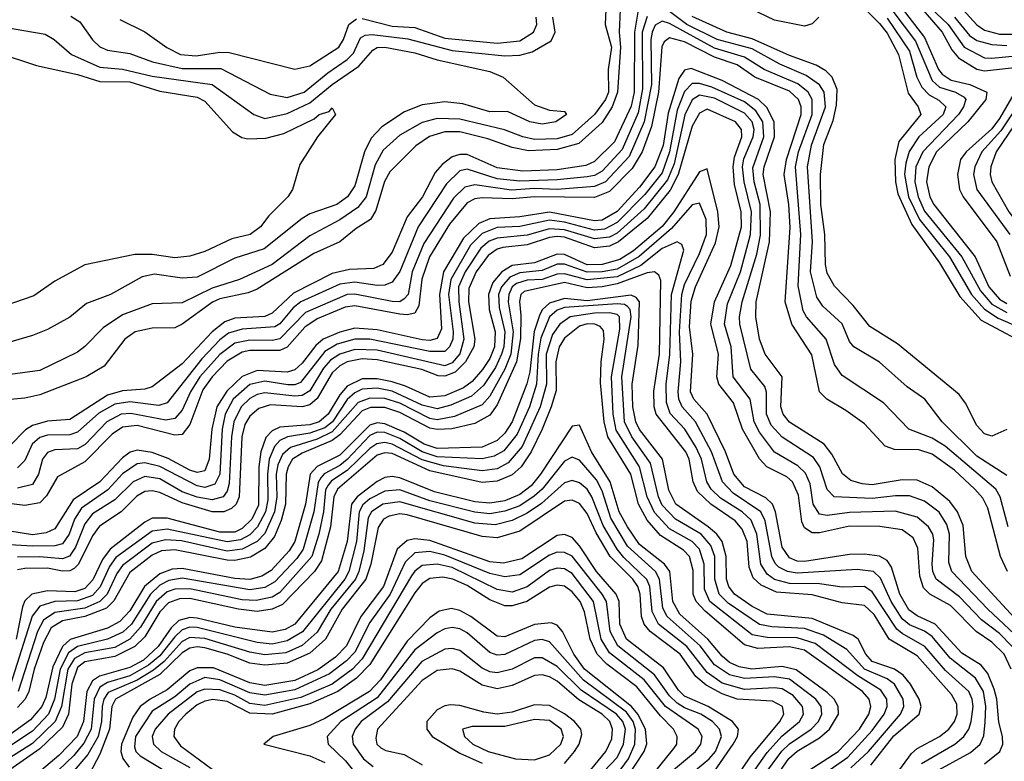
# Model space of a CAD drawing. Header units: inches. Extents: x 501365 to 657855, y 482276 to 547543.
# Tile 709 of 957: x 597236 to 599863, y 520744 to 522723. Entities that reach past the tile are written whole.
import ezdxf

# ---------------------------------------------------------------- set-up
doc = ezdxf.new("R2010")
doc.units = ezdxf.units.IN
doc.header["$MEASUREMENT"] = 0
doc.layers.add('A5592', color=7, linetype='Continuous')

msp = doc.modelspace()

# ---------------------------------------------------------------- linework, layer by layer
at = {"layer": 'A5592', "color": 5}
for points, elevation in [([(599594, 522810), (599697.1, 522690), (599722.9, 522642.9), (599741.1, 522621.1), (599790, 522590.6), (599810, 522586.1), (599890, 522595.5)], 2420), ([(599452.1, 522792.1), (599530, 522712.5), (599550, 522687.1), (599580.3, 522630), (599606.6, 522526.6), (599633.1, 522490), (599640.1, 522470), (599581.8, 522398.2), (599571.2, 522350), (599572.5, 522290), (599578.5, 522258.5), (599616.2, 522176.2), (599690, 522074.3), (599744.1, 521984.1), (599801.1, 521921.1), (599944.6, 521844.6)], 2320), ([(598799.5, 522750), (598798.2, 522710), (598814.9, 522650), (598806.1, 522590), (598806.7, 522530), (598799.2, 522510), (598770, 522470), (598710, 522416.2), (598670, 522405), (598610, 522403), (598578, 522410), (598529.3, 522429.3), (598410, 522457.7), (598350, 522459.7), (598310, 522449), (598250, 522414.9), (598205.6, 522374.4), (598184.3, 522335.7), (598160.8, 522250), (598138.6, 522221.4), (598090, 522188.7), (598010, 522146.1), (597910, 522069.5), (597822.5, 522030), (597750, 522006.1), (597670, 521967.7), (597590, 521964.3), (597510, 521935.2), (597459.2, 521900.8), (597410, 521850.4), (597390, 521836.1), (597290, 521787), (597150, 521768)], 2260), ([(598838.5, 522750), (598835.7, 522690), (598839, 522650), (598831.4, 522530), (598816.9, 522490), (598790, 522448.6), (598727.8, 522392.2), (598670, 522376.2), (598593.4, 522373.4), (598550, 522382.1), (598485, 522405), (598410, 522423.4), (598370, 522423.4), (598329, 522411), (598293.3, 522386.7), (598223.4, 522316.6), (598209, 522291), (598186.3, 522213.7), (598172.3, 522190), (598134.1, 522165.9), (598090.1, 522130), (598021.1, 522098.9), (597870, 522004.1), (597846, 521994), (597770, 521978.4), (597750.5, 521969.5), (597670, 521910.5), (597650, 521900.8), (597590, 521899.6), (597544.4, 521890), (597516.9, 521870), (597461.7, 521798.3), (597413.4, 521770), (597290, 521721.5), (597250, 521712.5), (597170, 521706.2)], 2280), ([(598890, 522770), (598875.9, 522690), (598875.4, 522530), (598867.4, 522492.6), (598823.2, 522396.8), (598770, 522344.2), (598746.4, 522333.6), (598670, 522321.9), (598578.8, 522318.8), (598510, 522327.7), (598430, 522363), (598410, 522363.5), (598390, 522357.1), (598363.1, 522336.9), (598344.8, 522315.2), (598310.9, 522250), (598270, 522197.3), (598230, 522102.2), (598204.5, 522070), (598180.9, 522059.1), (598116.2, 522056.2), (598070, 522045.2), (597966.5, 521993.5), (597910, 521940.1), (597890, 521931.1), (597810, 521926.8), (597783.1, 521916.9), (597749.7, 521890.3), (597670, 521805), (597590, 521743.5), (597570, 521737), (597510, 521732.5), (597470, 521721), (597370, 521656.3), (597310, 521651.3), (597270, 521639.7), (597251.6, 521628.4), (597210, 521585.9)], 2320), ([(599367.7, 522730), (599350, 522711.6), (599330, 522705.6), (599250, 522721.9), (599170, 522760.1)], 2280), ([(599590, 522752.7), (599650, 522675.6), (599686.9, 522590), (599697.2, 522577.2), (599721.5, 522561.5), (599770.5, 522550), (599816.3, 522530), (599813.7, 522510), (599765.9, 522450), (599682, 522370), (599661.4, 522330), (599655.5, 522290), (599664.1, 522250), (599674.6, 522230), (599785, 522090), (599821.6, 522010), (599850, 521977.2), (599870, 521965.4)], 2380), ([(599649.7, 522770), (599712.7, 522710), (599756.1, 522650), (599810, 522621.6), (599830, 522620), (599930.5, 522630.5)], 2440), ([(599752.1, 522750), (599789.3, 522709.3), (599810, 522695.3), (599850, 522684.4), (599890, 522684.2)], 2480), ([(598910, 522731.2), (598897, 522690), (598898.1, 522538.1), (598885.7, 522474.3), (598843.6, 522376.4), (598790, 522318.4), (598770, 522307.4), (598750, 522303.6), (598670, 522295.4), (598570, 522292.4), (598510, 522298.7), (598430, 522324.4), (598410, 522319.3), (598374.7, 522285.3), (598299, 522170), (598250, 522051.3), (598230, 522022.2), (598210, 522014.6), (598190, 522013.3), (598130, 522022.3), (598090, 522017.4), (597986.5, 521970), (597966.1, 521953.9), (597930, 521911.1), (597916.5, 521903.5), (597830, 521896.7), (597793.6, 521886.4), (597770, 521868.8), (597721.9, 521818.1), (597630, 521700.3), (597607, 521693), (597530, 521703.5), (597490, 521696.6), (597447.3, 521672.7), (597390, 521622.2), (597370, 521615.5), (597310, 521614.6), (597290, 521607.7), (597269.7, 521590.2), (597250, 521546.7), (597230, 521526.9)], 2340), ([(597372.4, 522732.4), (597397, 522717), (597430, 522669.6), (597450, 522650.1), (597470, 522641.3), (597530, 522632.4), (597590.7, 522610.7), (597670, 522593), (597772.8, 522592.8), (597904.2, 522524.1), (597950, 522515.4), (597994.8, 522530), (598058.5, 522581.5), (598110, 522616.4), (598126.7, 522633.3), (598145.6, 522674.4), (598157.9, 522682.1), (598176.2, 522683.7), (598271.6, 522671.6), (598390, 522640.6), (598530, 522626.2), (598570, 522628.4), (598603.1, 522636.9), (598653.8, 522666.2), (598665.1, 522690), (598658.4, 522730)], 2260), ([(597503.2, 522723.2), (597570, 522690.5), (597628.6, 522648.6), (597665.3, 522630), (597706.9, 522626.9), (597770, 522636), (597795.1, 522635.1), (597970, 522590.9), (598010, 522600.1), (598087.5, 522650), (598099.7, 522670), (598113.9, 522710), (598135.1, 522724.9)], 2280), ([(598150, 522726.4), (598230, 522706.1), (598290, 522701.9), (598370, 522673.5), (598510, 522660.2), (598570, 522666.5), (598606.7, 522690), (598615.7, 522710), (598614.1, 522730)], 2280), ([(599870, 521506.8), (599790, 521558), (599696.9, 521650), (599650.5, 521710.5), (599603.5, 521743.5), (599530, 521809.3), (599461.2, 521850), (599450, 521863.9), (599430, 521911.7), (599378.7, 521958.7), (599362.7, 521982.7), (599346.2, 522050), (599350.8, 522130), (599337.9, 522330), (599348.3, 522388.4), (599385.6, 522490), (599382.5, 522530), (599370, 522549.3), (599334.2, 522574.2), (599264.2, 522604.2), (599190, 522645.4), (599096.8, 522670), (599016.2, 522710), (598970, 522744.5)], 2340), ([(599870, 521629.7), (599830, 521611.3), (599810, 521618.2), (599790, 521639.8), (599759.8, 521699.8), (599742.5, 521722.5), (599578.1, 521858.1), (599503.8, 521903.8), (599459.9, 521959.9), (599410, 522011.6), (599390, 522046.3), (599385.6, 522070), (599384.2, 522150), (599373.7, 522230), (599372.9, 522310), (599381, 522390), (599406, 522454), (599414.9, 522494.9), (599416.7, 522536.7), (599403.8, 522570), (599386.6, 522586.6), (599361.4, 522601.4), (599290, 522627.4), (599190, 522672.3), (599122.9, 522690), (599030, 522731.3)], 2320), ([(599550, 522727), (599610, 522639.4), (599629.8, 522569.8), (599642.6, 522542.6), (599662, 522522), (599688.3, 522508.3), (599707.3, 522490), (599699.5, 522470), (599635.2, 522410), (599609.2, 522370.8), (599599.8, 522340.2), (599596.8, 522310), (599607.4, 522250), (599636.7, 522190), (599716.6, 522090), (599775.5, 521990), (599810.5, 521950.5), (599846.3, 521926.3), (599950, 521881.8)], 2340), ([(599565.5, 522745.5), (599626.1, 522666.1), (599670, 522560.3), (599690, 522543), (599732.9, 522530), (599755.8, 522515.8), (599760.2, 522510), (599753.6, 522490), (599740.3, 522470), (599645.9, 522370), (599627, 522330), (599624.2, 522290), (599632.7, 522250), (599650, 522212.4), (599749.7, 522090), (599799.5, 521999.5), (599830, 521964.1), (599870, 521941.7)], 2360), ([(599730.3, 522730), (599770, 522680.7), (599790, 522667.3), (599830, 522656.4), (599870, 522654)], 2460), ([(597190, 522704.3), (597303.9, 522683.9), (597328.1, 522670), (597374.7, 522630), (597450, 522596.1), (597510, 522591.3), (597590, 522572.4), (597749.9, 522549.9), (597860.4, 522470), (597890, 522459.2), (597950, 522472.5), (598010, 522501.2), (598070, 522550.2), (598140.9, 522599.1), (598178.4, 522641.6), (598190, 522648.5), (598210.2, 522649.8), (598290, 522634.9), (598350, 522615.5), (598490, 522584.7), (598526.4, 522570), (598610, 522495.9), (598650, 522481.1), (598690, 522478.4), (598694.9, 522470), (598666.7, 522450), (598630, 522444.3), (598597.2, 522450), (598537.6, 522477.6), (598490, 522477), (598418.6, 522498.6), (598370, 522504.2), (598310, 522496), (598263, 522477), (598202.6, 522437.4), (598173.6, 522406.4), (598155.7, 522370), (598130, 522279.8), (598111.1, 522250), (598082.1, 522230), (598010, 522204.6), (597990, 522192.8), (597888.1, 522111.9), (597810, 522086.3), (597710, 522036.2), (597670, 522033.1), (597595.7, 522044.3), (597563.1, 522036.9), (597478.6, 521990), (597414.1, 521965.9), (597370, 521928.7), (597310, 521896.4), (597270, 521879.9), (597130, 521839.7)], 2240), ([(599872.9, 521370), (599851.5, 521450), (599840.4, 521470), (599704.9, 521584.9), (599670, 521606), (599608, 521630), (599540.8, 521700.8), (599430, 521773.6), (599410, 521802.7), (599387.4, 521870), (599335, 521930), (599326.3, 521946.3), (599313.1, 522013.1), (599320.5, 522150), (599305.5, 522330), (599313.9, 522370), (599350.1, 522470), (599350.1, 522510), (599339.2, 522530), (599312, 522552), (599221.9, 522590), (599170, 522623.1), (599090, 522646.7), (598970, 522713), (598950, 522719), (598931.8, 522708.2), (598923.6, 522690), (598920.2, 522670), (598921.3, 522550), (598902.2, 522450), (598862.5, 522357.5), (598798.7, 522290), (598770, 522277.9), (598670, 522270.1), (598610, 522272.4), (598548.2, 522268.2), (598450, 522282.4), (598423.9, 522276.1), (598393.5, 522246.5), (598314.3, 522125.7), (598283, 522050), (598272.2, 521990), (598262.2, 521977.8), (598250, 521970.2), (598230, 521971), (598130, 521990.1), (598110, 521989.3), (597998.7, 521941.3), (597930, 521870.9), (597910, 521867), (597850, 521867.8), (597810, 521859.7), (597770, 521829.8), (597716.5, 521770), (597691.4, 521730), (597670, 521681), (597650, 521658.6), (597625.7, 521654.3), (597532.3, 521672.3), (597507.2, 521670), (597468.3, 521650), (597410.5, 521589.5), (597390, 521577.5), (597330, 521574.7), (597310, 521567.6), (597297.3, 521550), (597286.1, 521510), (597270, 521482.9), (597230, 521472.4)], 2360), ([(599871.8, 521250), (599852.8, 521290), (599819.3, 521419.3), (599805.7, 521445.7), (599784.6, 521470), (599730, 521520.5), (599670, 521563.4), (599634.7, 521574.7), (599570, 521576.2), (599544.8, 521584.8), (599490, 521644), (599440.4, 521680.4), (599389.3, 521710), (599370, 521730), (599349, 521829), (599296.2, 521910), (599278.1, 521970), (599292, 522168), (599288.3, 522230), (599275.8, 522310), (599282.1, 522350), (599321.1, 522470), (599321.3, 522490), (599313.7, 522510), (599290, 522532.3), (599197.1, 522570), (599150, 522602.2), (599090, 522623.3), (599010, 522663.5), (598970, 522674.2), (598955.8, 522664.2), (598949.6, 522650.4), (598940.1, 522530), (598921.7, 522438.3), (598897.2, 522370), (598870, 522326.1), (598810, 522264.6), (598770, 522248.4), (598610, 522250.2), (598550, 522244.6), (598470, 522247.5), (598450, 522244.7), (598430, 522234), (598382.4, 522177.6), (598329.6, 522090.4), (598309.2, 522030.8), (598301, 521959), (598290, 521939.5), (598270, 521935.1), (598250, 521937.2), (598130, 521959.7), (598104.4, 521955.6), (598030, 521925), (597997.2, 521902.8), (597950, 521848.8), (597930, 521840.2), (597850, 521840.2), (597830, 521836), (597790, 521812.1), (597749.9, 521770), (597725.1, 521734.9), (597690, 521642.5), (597670, 521616.4), (597650, 521614), (597550, 521639.6), (597510, 521635.2), (597482.9, 521617.2), (597410, 521543.3), (597336.9, 521503.1), (597308, 521452), (597290, 521433.2), (597250, 521426.5), (597170, 521436.5)], 2380), ([(597175.3, 522635.3), (597280.9, 522600.9), (597390, 522576.6), (597450, 522558.4), (597530, 522557.1), (597610, 522531.9), (597710, 522515.8), (597730, 522505.5), (597804.1, 522424.1), (597828.7, 522408.7), (597844.9, 522404.9), (597893.2, 522406.8), (597940.5, 522419.5), (598021.4, 522458.6), (598035.4, 522470), (598061.7, 522478.3), (598070, 522487.7), (598078.3, 522470), (598030.4, 522410), (597983.4, 522336.6), (597963.8, 522270), (597951.8, 522250), (597900.7, 522199.3), (597878.3, 522170), (597851, 522150), (597802.1, 522137.9), (597730, 522104.1), (597690, 522091.5), (597650, 522087.6), (597590, 522096.4), (597543.4, 522096.6), (597410, 522068.4), (597330, 522025), (597273.6, 521986.4), (597110, 521929.9)], 2220), ([(599930, 521082.8), (599776.7, 521250), (599760.5, 521290), (599753.5, 521373.5), (599738.3, 521410), (599717.5, 521437.5), (599670, 521476.3), (599630, 521493.9), (599590, 521494.6), (599510, 521481.9), (599483.9, 521483.9), (599453.1, 521493.1), (599431.2, 521511.2), (599403.2, 521563.2), (599382.3, 521590), (599290, 521649.1), (599272.8, 521670), (599266.8, 521690), (599269.9, 521770), (599224.6, 521830), (599210.2, 521870.2), (599199.7, 521930), (599201.2, 521970), (599236.2, 522130), (599238.8, 522210), (599219.8, 522310), (599222.7, 522330), (599250.1, 522410), (599248.7, 522450), (599229, 522489), (599207.4, 522510), (599110, 522560.5), (599027.7, 522592.3), (599010, 522588.1), (598994.2, 522565.8), (598966.4, 522473.6), (598952.6, 522387.4), (598931, 522330), (598890, 522275.7), (598830, 522211.3), (598790, 522187.7), (598770, 522186.4), (598650, 522209.2), (598570, 522197.3), (598490, 522191.9), (598460.8, 522179.2), (598420.1, 522139.9), (598366.8, 522050), (598356.5, 521990), (598361.8, 521898.2), (598350, 521872.4), (598330, 521866.4), (598310, 521868.2), (598190, 521895.5), (598130, 521899.6), (598090, 521888.8), (598046, 521870), (598026.2, 521853.8), (597990, 521806), (597970, 521788.2), (597950, 521782), (597870, 521786.8), (597830, 521771.2), (597788.4, 521731.6), (597762.4, 521690), (597748.4, 521630), (597741.6, 521550), (597730, 521519.4), (597710, 521514.9), (597690, 521521.2), (597632.1, 521552), (597590, 521568.3), (597550, 521573.9), (597531.2, 521568.8), (597510, 521554.1), (597450, 521489.4), (597378.7, 521441.2), (597330, 521363.8), (597306.4, 521353.6), (597270, 521348.1), (597210, 521358.3)], 2420), ([(600000, 522606.8), (599979.3, 522570), (599938.1, 522501.9), (599909.1, 522470), (599841.6, 522370), (599827, 522330), (599825.2, 522310), (599829.6, 522290), (599875.3, 522210), (599910, 522165.1), (599929.8, 522090), (599950, 522066.2), (599990, 522040.4), (600000, 522038.6)], 2460), ([(599913.7, 522570), (599850, 522459.1), (599830, 522431.8), (599761.2, 522370), (599746.2, 522350), (599737.7, 522310), (599743.4, 522270), (599752.9, 522250), (599842.9, 522130), (599878.9, 522038.9)], 2420), ([(599948.9, 522570), (599854, 522426), (599803, 522370), (599784.2, 522330), (599780.6, 522310), (599789.7, 522269.7), (599877.6, 522150)], 2440), ([(599904.4, 521070), (599819, 521150), (599722.7, 521250), (599714.7, 521274.7), (599717, 521350), (599710, 521375.9), (599689, 521409), (599650, 521438.4), (599610, 521452), (599572.5, 521452.5), (599510, 521444.9), (599409.4, 521449.4), (599390, 521468.8), (599370.6, 521530), (599354.2, 521554.3), (599270, 521608.6), (599241, 521641), (599228.6, 521670), (599228.6, 521728.6), (599224.3, 521744.3), (599186.6, 521790), (599157.1, 521910), (599156.2, 521930), (599163.2, 521970), (599202.8, 522097.2), (599212.1, 522147.9), (599211.5, 522230), (599195.7, 522290), (599192.4, 522327.6), (599221.7, 522410), (599218.9, 522450), (599200.1, 522480.1), (599170, 522503.4), (599082.5, 522542.5), (599050, 522552.9), (599030, 522552.8), (599010, 522531.1), (598990, 522481.1), (598970.1, 522369.9), (598950, 522314.3), (598903.8, 522256.2), (598830, 522181.6), (598796.2, 522163.8), (598770, 522161.7), (598690, 522182.7), (598650, 522187.6), (598570, 522171.3), (598510, 522168.3), (598470, 522152.7), (598438.6, 522121.4), (598386.1, 522030), (598380.4, 521990), (598392.7, 521890), (598391.4, 521870), (598382.9, 521850), (598370, 521837.2), (598330, 521837.2), (598170, 521870.7), (598130, 521870.4), (598083.2, 521856.8), (598050, 521837.3), (597985.6, 521754.4), (597970, 521748.4), (597951.1, 521748.9), (597890, 521758.6), (597850, 521749.2), (597805.6, 521710), (597784.6, 521670), (597776.2, 521630), (597769.7, 521510.3), (597756.7, 521483.3), (597730, 521474.9), (597710, 521478.8), (597610, 521531), (597570, 521540.6), (597550, 521538.1), (597510, 521510.8), (597471.7, 521468.3), (597400.9, 521419.1), (597382, 521390), (597368.1, 521350), (597350, 521324.5), (597330, 521319.2), (597270, 521317.6), (597210, 521321.7)], 2440), ([(599883.6, 521050), (599850, 521084.5), (599801.8, 521121.8), (599743.1, 521183.1), (599681.1, 521230), (599672.4, 521250), (599670.6, 521270), (599674.8, 521334.8), (599672.1, 521350), (599660.9, 521370), (599630, 521395.3), (599571.3, 521411.3), (599450, 521408), (599390, 521400.2), (599370, 521403.1), (599353.4, 521430), (599344.6, 521484.6), (599332.9, 521512.9), (599312.2, 521532.2), (599250, 521568.5), (599210, 521621.9), (599195.5, 521650), (599184.5, 521710), (599139.5, 521770), (599134, 521850), (599116.1, 521910), (599124.5, 521964.5), (599158.7, 522050), (599186, 522150), (599188.3, 522210), (599168.6, 522290), (599164.8, 522330), (599168.3, 522351.7), (599192.7, 522410), (599195.5, 522430), (599190.4, 522450), (599170, 522473.1), (599090, 522513.2), (599050, 522521.6), (599030, 522509.3), (599011, 522469), (598981.8, 522338.2), (598964.7, 522295.3), (598901.7, 522218.3), (598830, 522153.5), (598810, 522142.8), (598770, 522138.2), (598690, 522162.5), (598650, 522165.1), (598590, 522147.5), (598510, 522140.3), (598488.5, 522131.5), (598466.4, 522113.6), (598424.2, 522050), (598407.2, 522010), (598407.6, 521970), (598421.4, 521870), (598410, 521831.3), (598390, 521807.5), (598370, 521799.2), (598190, 521841.1), (598130, 521842.9), (598090, 521830.6), (598065.5, 521814.5), (598046.9, 521793.1), (598010, 521732.2), (597990, 521720), (597970, 521718), (597890, 521727.3), (597870, 521722.7), (597850, 521711.7), (597827.2, 521690), (597807.4, 521650), (597801.1, 521610), (597794.8, 521485.2), (597790, 521464.9), (597779, 521450), (597750, 521441.2), (597710, 521448.4), (597670, 521462.9), (597610, 521497.5), (597570, 521504.2), (597539.3, 521490), (597490, 521441.6), (597430, 521403.9), (597410, 521377.9), (597385.1, 521314.9), (597368.8, 521291.2), (597350, 521284.3), (597290, 521289.7), (597230, 521288.5)], 2460), ([(599880.9, 520990), (599862.3, 521030), (599830, 521062), (599787.6, 521090), (599719.7, 521159.7), (599664.4, 521190), (599647.1, 521207.1), (599637.5, 521237.5), (599632.6, 521312.6), (599619.9, 521339.9), (599590, 521361.2), (599530.9, 521370.9), (599450, 521371.5), (599370, 521353.8), (599350, 521354), (599330, 521366.5), (599322.7, 521382.7), (599313.7, 521453.7), (599297.9, 521490), (599282.7, 521502.7), (599229.8, 521529.8), (599210, 521551.1), (599164.3, 521630), (599140.8, 521700.8), (599101.4, 521750), (599095.6, 521770), (599100.6, 521830), (599079.7, 521910), (599089.8, 521970), (599133, 522067), (599161.4, 522170), (599161.3, 522210), (599142.9, 522282.9), (599139.7, 522330), (599143.5, 522356.5), (599162.3, 522410), (599162, 522430), (599145.7, 522450), (599070, 522484.1), (599050, 522473.2), (599030, 522438.7), (598993.2, 522310), (598971.8, 522268.2), (598910, 522192.3), (598833.5, 522130), (598810, 522119), (598770, 522114), (598690, 522142.3), (598670, 522144.6), (598650, 522142), (598590, 522121.7), (598525.1, 522114.9), (598509.8, 522110.2), (598486.2, 522093.8), (598453.6, 522050), (598434.7, 522005.3), (598433.7, 521970), (598450.2, 521870), (598447.5, 521850), (598425.9, 521810), (598397.5, 521782.5), (598370, 521771.4), (598352.2, 521772.2), (598309.1, 521789.1), (598190, 521814.8), (598150, 521818), (598110, 521809.7), (598090, 521799), (598070, 521780.6), (598030, 521711.9), (598010, 521694.8), (597990, 521690), (597904.9, 521695.1), (597874.5, 521685.5), (597850, 521665.3), (597836.9, 521643.1), (597828.6, 521610), (597821.7, 521450), (597813.9, 521430), (597801.5, 521418.5), (597780.7, 521410), (597750, 521410), (597670, 521433.5), (597610, 521461.1), (597590, 521466), (597570, 521463.7), (597548.3, 521451.7), (597506.5, 521410), (597448.9, 521371.1), (597430, 521345.9), (597393.2, 521270), (597381.3, 521258.7), (597370, 521252.1), (597350, 521251.2), (597310, 521258.9), (597250, 521258.5), (597230, 521254.9)], 2480), ([(599810, 520737), (599851.2, 520770), (599859.2, 520790), (599858.1, 520810), (599848.3, 520848.3), (599842.9, 520910), (599836.2, 520936.2), (599818.6, 520978.6), (599800.8, 521000.8), (599750, 521032.7), (599678.7, 521110), (599630, 521132.3), (599608.3, 521148.3), (599584.3, 521190), (599562.2, 521262.2), (599550, 521279.9), (599530, 521291.2), (599490, 521296.8), (599450, 521295.4), (599330, 521277.3), (599310, 521278.3), (599290, 521286.7), (599270, 521315.2), (599252.3, 521410), (599244.3, 521430), (599227, 521446.9), (599170, 521476.5), (599141.7, 521510), (599119.4, 521570), (599070.2, 521670), (599034.4, 521710), (599026.1, 521730), (599032.2, 521830), (599023, 521903), (599027.9, 521972.1), (599038.9, 522010), (599092.7, 522127.3), (599102.3, 522170), (599098.8, 522210), (599070, 522325), (599050, 522316.7), (598981.7, 522210), (598950, 522171.3), (598873.8, 522106.2), (598836.9, 522083.1), (598790.4, 522069.6), (598750, 522069.2), (598690, 522096.7), (598670, 522097.6), (598610, 522074.3), (598550, 522066.9), (598522.1, 522050), (598498.8, 522021.2), (598486.9, 521990), (598488.6, 521950), (598505, 521890), (598503.1, 521850), (598490, 521818.6), (598470.9, 521789.1), (598442.9, 521757.1), (598419.7, 521740.3), (598370, 521719.1), (598330, 521715.5), (598265.3, 521745.3), (598230, 521756.4), (598190, 521764.9), (598150, 521764.8), (598110, 521745.3), (598090, 521721.4), (598059.3, 521670), (598034.9, 521650), (598010, 521642.1), (597930, 521635.2), (597910, 521625.9), (597892.4, 521607.6), (597879.3, 521570), (597873.8, 521530), (597873, 521427), (597855.4, 521390), (597830, 521364.9), (597810, 521355.5), (597770, 521355.3), (597630, 521392.3), (597590, 521392.4), (597570, 521382.1), (597477.1, 521310), (597457.4, 521282.6), (597431.5, 521228.5), (597410, 521205.3), (597383.5, 521196.5), (597310, 521198.5), (597268.3, 521190), (597250, 521172), (597244, 521156), (597227.1, 521070)], 2520), ([(599668.3, 520710), (599773.1, 520766.9), (599798.7, 520790), (599808.4, 520811.6), (599811.8, 520848.2), (599813.7, 520890), (599807.2, 520930), (599786.1, 520966.1), (599718.9, 521018.9), (599670, 521076.7), (599650, 521091.2), (599610, 521108.1), (599590, 521124.3), (599561.5, 521170), (599532.5, 521232.5), (599513.7, 521250), (599470, 521255.8), (599310, 521246), (599284.3, 521250), (599261.8, 521261.8), (599251.5, 521271.5), (599242.9, 521290), (599225.2, 521385.2), (599213.4, 521410), (599139.6, 521459.6), (599111, 521490), (599081.6, 521570), (599039.5, 521650), (599003.9, 521690), (598995, 521710), (598992.6, 521730), (599000.2, 521810), (598996.7, 521890), (599002.3, 521990), (599010, 522016.5), (599050, 522099.3), (599068.5, 522150), (599067.9, 522190), (599050, 522233), (599030, 522229), (598974.7, 522165.3), (598889.2, 522090.8), (598830, 522057.5), (598790, 522049.7), (598750, 522048.9), (598690, 522070.2), (598670, 522070.9), (598630, 522053.9), (598570, 522047.6), (598543.9, 522036.1), (598521.4, 522010), (598513.9, 521990), (598514.9, 521954.9), (598530.6, 521890), (598527.8, 521850), (598521.8, 521830), (598505.2, 521794.8), (598473.1, 521746.9), (598441.8, 521718.2), (598386.1, 521693.9), (598350, 521684.5), (598310, 521694.1), (598230, 521731.8), (598190, 521739.5), (598150, 521736.9), (598130, 521727.4), (598110.2, 521709.8), (598070.7, 521650), (598050, 521633.9), (598010, 521619.2), (597950.4, 521609.6), (597930, 521599.7), (597915.8, 521584.2), (597902.1, 521550), (597897, 521510), (597898.3, 521441.7), (597891.9, 521410), (597870.4, 521369.6), (597850, 521348.4), (597824.8, 521335.2), (597790, 521329.5), (597630, 521363.5), (597590, 521358), (597492.7, 521287.3), (597476, 521264), (597450.8, 521209.2), (597430, 521186.5), (597390, 521171.7), (597329.8, 521170.2), (597290, 521157.6), (597269, 521131), (597211.3, 520948.7)], 2540), ([(599641.7, 520738.3), (599730.5, 520789.5), (599755.1, 520810), (599768.2, 520830), (599774.6, 520850), (599779.4, 520890), (599777.1, 520910), (599768.4, 520930), (599706, 520986), (599650.5, 521050.5), (599590, 521084.5), (599576.5, 521096.5), (599510, 521196.5), (599490, 521209.9), (599430, 521208.5), (599370, 521217.3), (599290, 521218.1), (599250, 521229.1), (599230, 521243.2), (599213.2, 521270), (599203, 521350), (599187.4, 521387.4), (599163.9, 521410), (599106.1, 521446.1), (599081.3, 521470), (599069.6, 521490), (599054.9, 521550), (599041.1, 521581.1), (599010.4, 521630.3), (598971.8, 521671.8), (598961.3, 521701.3), (598960.9, 521750), (598970.8, 521829.2), (598974.6, 521990), (599008.2, 522108.2), (599002.8, 522122.8), (598990, 522130.3), (598950, 522112.1), (598893.3, 522066.7), (598830, 522036.9), (598750, 522028.3), (598690, 522044.4), (598670, 522043.9), (598630, 522029.4), (598590, 522027.4), (598561.4, 522018.6), (598549.9, 522010), (598540.7, 521990), (598539.3, 521970), (598552.9, 521890), (598546.1, 521830), (598530, 521789.9), (598490, 521718.1), (598470, 521695.4), (598395.7, 521664.3), (598350, 521655.2), (598330, 521659), (598250, 521699.5), (598210, 521711.8), (598170, 521713.2), (598138.8, 521701.2), (598070, 521623.5), (598030, 521603.1), (597958.6, 521581.4), (597937.5, 521562.5), (597925.1, 521534.9), (597920.6, 521510), (597921.9, 521450), (597916.2, 521410), (597890, 521351.8), (597869.7, 521330.3), (597830, 521310), (597790, 521304.5), (597668.1, 521331.9), (597625.1, 521334.9), (597590, 521325.6), (597510, 521266.8), (597494.9, 521245.1), (597469.7, 521190.3), (597450, 521170), (597410, 521152.3), (597330, 521140.9), (597299.7, 521120.3), (597283.5, 521090), (597232.4, 520930)], 2560), ([(599550, 520675.8), (599615, 520765), (599630, 520777.8), (599689.8, 520810.2), (599714.7, 520830), (599730, 520850), (599737.1, 520870), (599736.5, 520896.5), (599722, 520922), (599630, 521025.3), (599556, 521070), (599515.5, 521135.5), (599490, 521159.5), (599430, 521166.7), (599350, 521187.7), (599255, 521195), (599214.2, 521214.2), (599193.1, 521233.1), (599182.1, 521262.1), (599176.7, 521330), (599163.7, 521363.7), (599145.2, 521385.2), (599079.7, 521430), (599044.1, 521464.1), (599032.4, 521490), (599021.8, 521550), (599012.9, 521570), (598934.2, 521670), (598928.9, 521690), (598928.1, 521731.9), (598942.6, 521830), (598946.7, 522026.7), (598941.5, 522041.5), (598930, 522050.2), (598910, 522047.3), (598830, 522017.8), (598790.1, 522010), (598750, 522007.4), (598690, 522021.4), (598582.4, 521997.6), (598572.8, 521990), (598569.2, 521970.8), (598573.3, 521933.3), (598572, 521872), (598561.6, 521810), (598510, 521695.1), (598490, 521667.8), (598450, 521644.9), (598388.7, 521631.3), (598350, 521629), (598330, 521633.1), (598250, 521674.3), (598210, 521688.3), (598171.7, 521688.2), (598150, 521679.5), (598090, 521615.1), (598070, 521600), (597990, 521566.5), (597964.3, 521550), (597952, 521530), (597946.7, 521510), (597945.1, 521430), (597933.6, 521386.4), (597916.1, 521343.9), (597890, 521312.1), (597851.8, 521288.2), (597810, 521280), (597790, 521280.5), (597650, 521308.6), (597614.8, 521305.2), (597590, 521294.1), (597530, 521247.6), (597487.5, 521172.5), (597467.4, 521152.6), (597410, 521130.2), (597350, 521119.1), (597320.2, 521099.8), (597299.4, 521060.6), (597274.9, 520990), (597260.5, 520930), (597250.5, 520910), (597230, 520887.7)], 2580), ([(599506.4, 520733.6), (599568.4, 520811.6), (599635.7, 520870), (599641.1, 520890), (599635.8, 520910), (599612.9, 520950), (599593.3, 520973.3), (599569.7, 520989.7), (599510, 521010.4), (599493.7, 521030), (599472.6, 521070), (599459.7, 521079.7), (599350, 521125), (599230, 521136.6), (599190, 521156.6), (599143.5, 521190), (599128.3, 521210), (599122, 521230), (599120.9, 521290), (599109.8, 521330), (599095.6, 521350), (599073.1, 521370), (598987, 521430), (598967.7, 521467.7), (598950.7, 521550), (598890, 521629.5), (598879.7, 521650), (598872.3, 521690), (598869.7, 521750), (598886, 521854), (598889.6, 521970), (598881.2, 521981.2), (598867.7, 521987.7), (598750, 521972.8), (598690, 521978.9), (598650, 521966.4), (598630.6, 521950), (598623.4, 521936.6), (598609.1, 521890.9), (598596.7, 521783.3), (598589, 521751), (598550, 521649.7), (598530, 521619.3), (598510, 521600.3), (598470, 521582.6), (598350, 521578.9), (598315.6, 521590), (598262.1, 521622.1), (598210, 521644.5), (598190, 521647.4), (598170, 521641.2), (598090, 521561.2), (598029.7, 521530.3), (598011.5, 521510), (597998.6, 521430), (597970.5, 521330), (597954.7, 521305.3), (597906.6, 521253.4), (597882.4, 521237.6), (597850, 521229.4), (597810, 521231.8), (597670, 521258.2), (597643.2, 521256.8), (597610, 521244.4), (597569.4, 521210.6), (597530, 521145.7), (597503.5, 521116.5), (597470, 521099.5), (597371.2, 521068.8), (597350, 521050), (597324.3, 520995.7), (597306.1, 520913.9), (597295.1, 520890), (597265.4, 520854.6), (597207.6, 520812.4)], 2620), ([(599453.8, 520726.2), (599500.7, 520770), (599586.3, 520870), (599595.1, 520890), (599593.5, 520910), (599569.7, 520950), (599550, 520963.7), (599490, 520990), (599442.6, 521042.6), (599380.8, 521080.8), (599330, 521098.5), (599243, 521103), (599210, 521108.9), (599125.8, 521165.9), (599102, 521190), (599090.7, 521230), (599090.6, 521290), (599079.8, 521319.8), (599053.9, 521350), (598985.5, 521390), (598950, 521427.5), (598940.2, 521450), (598919.1, 521539.1), (598869.3, 521610), (598849.4, 521649.4), (598842.9, 521770), (598867.6, 521930), (598864.5, 521950), (598858, 521958), (598850, 521963.3), (598830, 521964.6), (598690, 521954.9), (598670, 521947.5), (598650, 521929.9), (598626.5, 521873.5), (598618.9, 521830), (598614.8, 521750), (598595.9, 521690), (598563.1, 521616.9), (598527.3, 521572.7), (598502, 521558), (598470, 521550.6), (598350, 521556.3), (598310, 521569.6), (598250, 521605.6), (598210, 521621.2), (598190, 521622.5), (598170, 521612.9), (598110, 521549.2), (598090, 521532.9), (598048.8, 521511.1), (598039.4, 521500.6), (598032.1, 521487.9), (598020.8, 521410), (597992.4, 521310), (597975.1, 521284.9), (597917, 521223), (597890, 521207.9), (597850, 521201.2), (597670, 521232.6), (597633.8, 521226.2), (597610, 521213.7), (597585.4, 521190), (597534.4, 521110), (597511.1, 521088.9), (597470, 521070), (597390, 521050.2), (597366.4, 521033.6), (597343.9, 520990), (597329.4, 520910), (597312.7, 520870), (597270, 520824.1), (597210, 520783.9)], 2640), ([(599351.1, 520688.9), (599445.3, 520754.7), (599510, 520826.2), (599542.2, 520870), (599550.6, 520890), (599549.3, 520910), (599533.6, 520933.6), (599471.7, 520971.7), (599358.6, 521058.6), (599310, 521073.4), (599230, 521074.1), (599190, 521081.5), (599077.6, 521170), (599062.8, 521202.8), (599061.9, 521270), (599049.8, 521309.8), (599030, 521330.1), (598970, 521364.3), (598930, 521407.8), (598910.1, 521450), (598889.5, 521529.5), (598827.6, 521627.6), (598819.6, 521670), (598815.4, 521770), (598837.5, 521897.5), (598836.2, 521930), (598830, 521936.1), (598810, 521940.4), (598770, 521940), (598704.9, 521930), (598677, 521910), (598657.4, 521882.6), (598640.7, 521830), (598641.5, 521750), (598624.3, 521690), (598576.4, 521583.6), (598539.6, 521540.4), (598510, 521524.7), (598470, 521518.8), (598367.2, 521532.8), (598310, 521548.4), (598230, 521590.6), (598210, 521595), (598188.6, 521591.4), (598170, 521579), (598110, 521520.1), (598068, 521492), (598058.8, 521481.2), (598052, 521468), (598046.4, 521410), (598033.8, 521350), (598015.1, 521290), (597930, 521193.9), (597910, 521182.3), (597867.2, 521172.8), (597830, 521175), (597690, 521203.9), (597650, 521203.3), (597630, 521195.7), (597600.6, 521170), (597558.6, 521101.4), (597529.8, 521070), (597490, 521047.9), (597410, 521033.1), (597382, 521018), (597364.6, 520990), (597348.1, 520890), (597330.8, 520850), (597270, 520791.4), (597210, 520753.2)], 2660), ([(599327.4, 520710), (599419.4, 520770), (599476.2, 520830), (599501.3, 520870), (599506.9, 520890), (599502.6, 520910), (599484.3, 520930), (599330, 521040.5), (599290, 521049.1), (599205.3, 521045.3), (599170, 521054.9), (599064.6, 521144.6), (599041.1, 521170), (599033.2, 521190), (599032.7, 521252.7), (599023, 521290), (599007.1, 521307.1), (598946.1, 521346.1), (598910, 521387.4), (598887.4, 521430), (598866.5, 521510), (598805.4, 521610), (598795.3, 521650), (598785.8, 521754.2), (598787.3, 521810), (598795.7, 521870), (598793.7, 521893.7), (598784.5, 521904.5), (598770.8, 521910.7), (598750, 521911.1), (598730, 521904.8), (598690, 521873.3), (598675.4, 521850), (598666.4, 521810), (598667, 521733), (598653.6, 521690), (598630.3, 521630), (598600.4, 521570), (598573.8, 521530), (598550, 521508), (598510, 521491.3), (598470, 521488.1), (598330, 521519.3), (598230, 521565.3), (598210, 521567.4), (598190, 521561), (598084.3, 521470), (598073.8, 521450), (598065.3, 521370), (598041.3, 521278.7), (598022.4, 521250), (597937.4, 521162.6), (597910, 521149.8), (597870, 521143.9), (597819.9, 521150), (597690, 521178.4), (597662.3, 521177.7), (597633.4, 521166.6), (597610, 521142.3), (597570, 521075.6), (597543.6, 521050), (597490, 521023.7), (597410, 521009.4), (597390, 520993.8), (597375.2, 520950), (597366.5, 520870), (597350, 520835.3), (597290, 520777.4), (597210, 520721.3)], 2680), ([(599218.2, 520650), (599288.3, 520751.7), (599310, 520771.3), (599370, 520806.3), (599396.2, 520830), (599420.3, 520870), (599420, 520890), (599408.6, 520910), (599390, 520927.4), (599307.9, 520987.9), (599270, 520997.1), (599189.4, 520989.4), (599155.8, 520995.8), (599130, 521007.4), (599110, 521024), (599071.9, 521070), (598996.9, 521136.9), (598978.2, 521170), (598970.7, 521250.7), (598956.3, 521270), (598890, 521322.8), (598857.5, 521370), (598835, 521410), (598811.6, 521490), (598761.6, 521570), (598730, 521640.7), (598710, 521638.4), (598625.8, 521510), (598600.6, 521479.4), (598570, 521455.7), (598530, 521439.2), (598490, 521432.5), (598450, 521436.1), (598342.9, 521462.9), (598250, 521500.4), (598230, 521504.1), (598210, 521500.8), (598190, 521490.5), (598136.7, 521450), (598121.7, 521430), (598109.9, 521330.1), (598086.2, 521250), (597970.1, 521109.9), (597944.5, 521095.5), (597910, 521088.1), (597810, 521101.9), (597710, 521125.8), (597690, 521128), (597660.7, 521119.3), (597640.1, 521099.9), (597605.4, 521050), (597566.1, 521013.9), (597530, 520994), (597449.1, 520970.9), (597430, 520958.7), (597415.4, 520930), (597406.8, 520850), (597389.6, 520810.4), (597340.7, 520759.3), (597230, 520665.9)], 2720), ([(599130, 520581.8), (599269.1, 520770.9), (599290, 520790.7), (599347.9, 520830), (599367.1, 520850), (599376.4, 520870), (599374.7, 520890), (599360.1, 520910), (599290, 520963.4), (599250, 520969), (599170, 520964.5), (599130, 520974.8), (599090, 521001.1), (599051.6, 521051.6), (598963.2, 521130), (598952.3, 521152.3), (598943.4, 521230), (598932.5, 521250), (598858, 521318), (598812.8, 521392.8), (598790, 521466), (598774.8, 521494.8), (598730, 521547.7), (598710, 521555.5), (598690, 521545.2), (598629.6, 521470.4), (598608.9, 521451.1), (598570, 521426), (598530, 521411.4), (598490, 521404.6), (598450, 521408.5), (598330, 521438.9), (598250, 521468.2), (598210, 521464.8), (598170, 521444.6), (598151.3, 521428.7), (598142, 521410), (598134.6, 521330), (598114.5, 521250), (598103.4, 521230), (597991, 521089), (597950, 521065), (597910, 521056.5), (597870, 521060.6), (597710, 521100.8), (597690, 521101.5), (597670, 521094.6), (597650, 521076.2), (597610, 521025.3), (597579.8, 521000.2), (597530, 520971.7), (597470, 520954.4), (597450, 520941.4), (597435.1, 520910), (597426.4, 520830), (597407.7, 520792.3), (597380.3, 520759.7), (597258.1, 520641.9)], 2740), ([(599130, 520625.1), (599230, 520767.7), (599269.3, 520810.7), (599316.9, 520850), (599327.6, 520870), (599324.9, 520890), (599299.3, 520919.3), (599270, 520937.1), (599250, 520940.2), (599170, 520935.7), (599110, 520952.2), (599070, 520980.6), (599015.8, 521050), (598940.5, 521110), (598923.9, 521143.9), (598917, 521210), (598909.3, 521229.3), (598847.6, 521287.6), (598829.9, 521309.9), (598792.7, 521372.7), (598762.2, 521450), (598750, 521469.9), (598730, 521486.8), (598710, 521492.8), (598690, 521486.7), (598628.1, 521431.9), (598590, 521405.9), (598550, 521386.1), (598505, 521375), (598450, 521379.2), (598250, 521436), (598205.3, 521430), (598174.3, 521410), (598166.2, 521393.8), (598154.6, 521305.4), (598141.3, 521250), (598131.8, 521230), (598066.2, 521150), (598030, 521088.8), (597990, 521052.5), (597946.6, 521033.4), (597890, 521028), (597850, 521034.7), (597730, 521071.7), (597690, 521074), (597670, 521063.6), (597621.8, 521010), (597593.2, 520986.8), (597550, 520960.2), (597472.5, 520927.5), (597461, 520910), (597456.1, 520890), (597454.5, 520850), (597445.3, 520810), (597418.3, 520761.8), (597339.9, 520670)], 2760), ([(599110, 520644.7), (599184.9, 520755.1), (599264, 520850), (599274.7, 520870), (599270.8, 520890), (599244.4, 520904.4), (599150, 520909.8), (599110, 520923.7), (599067.1, 520947.1), (599039.7, 520970), (598998.3, 521030), (598918.1, 521090), (598901.8, 521110), (598895.4, 521130), (598891.8, 521190), (598885.3, 521210), (598872, 521230), (598811.1, 521290), (598773.8, 521353.8), (598750, 521405.2), (598730, 521431.6), (598710, 521440.9), (598690, 521438.1), (598570, 521358), (598510, 521339.9), (598470, 521343.6), (598270, 521401.5), (598250, 521403.9), (598221.9, 521398.1), (598206.4, 521390), (598192.3, 521367.7), (598172.6, 521270), (598159.6, 521230), (598096.3, 521150), (598052, 521070), (598010, 521032), (597950, 521006), (597890, 521000), (597850, 521005.8), (597790, 521030.1), (597730, 521046.4), (597710, 521049.3), (597690, 521046.2), (597670, 521033.5), (597610, 520975.4), (597491.4, 520910), (597482.1, 520890), (597475.8, 520830), (597450, 520762.8), (597422.2, 520710)], 2780), ([(599090, 520717.8), (599140, 520790), (599150.8, 520810), (599153.7, 520830), (599138.2, 520850), (599072.8, 520890), (599010, 520917.9), (598993.6, 520933.6), (598953.6, 520993.6), (598854.6, 521070), (598837, 521110), (598835, 521170), (598827.3, 521190), (598775.4, 521250), (598730, 521319.3), (598710, 521341.5), (598690, 521348.7), (598670, 521346.4), (598576.2, 521283.8), (598527.2, 521272.8), (598490, 521276.2), (598330, 521333.4), (598290, 521337.4), (598270, 521332.8), (598243.5, 521310), (598206.5, 521210), (598146.2, 521130), (598108.2, 521051.8), (598078.3, 521021.7), (598031.9, 520988.1), (597970, 520959.8), (597890, 520946.3), (597850, 520953.5), (597753, 520993), (597710, 520993.3), (597690, 520985.3), (597630, 520934.4), (597583.8, 520910), (597557.6, 520890), (597538.4, 520861.6), (597508.1, 520790), (597506.4, 520770), (597511, 520751), (597528.2, 520728.2)], 2820), ([(598950, 520646.7), (599075.9, 520750), (599092.1, 520770), (599108.8, 520810), (599103, 520830), (599084.3, 520850), (599053.2, 520870), (599010, 520886.3), (598990, 520898.8), (598970, 520918.2), (598930, 520974.7), (598832.1, 521052.1), (598811.4, 521090), (598801.2, 521170), (598790.3, 521190), (598710, 521290.9), (598690, 521301.5), (598670, 521302.4), (598650, 521294.3), (598570, 521241.2), (598530, 521235.9), (598490, 521244.9), (598370, 521294.3), (598330, 521303.7), (598290, 521300.2), (598264.3, 521275.7), (598224.8, 521190), (598170, 521114.1), (598130, 521034.8), (598108.3, 521011.7), (598062.4, 520977.6), (597970, 520934.4), (597890, 520919.9), (597850, 520926.8), (597770, 520961.3), (597730, 520967.1), (597690, 520950.1), (597650, 520915.7), (597590, 520877.3), (597544.8, 520810), (597542.1, 520782.1), (597546.1, 520770), (597558, 520758), (597630, 520715.1)], 2840), ([(598970, 520712.4), (599038.7, 520770), (599053.3, 520790), (599056.8, 520810), (599046.5, 520830), (598958.6, 520890), (598901.7, 520961.7), (598810, 521033.6), (598787.3, 521070), (598767.4, 521170), (598710, 521244.6), (598690, 521257.8), (598670, 521259.6), (598650, 521252.7), (598590, 521209.3), (598550, 521195), (598510, 521202.2), (598390, 521261), (598349.9, 521270.1), (598310, 521266.2), (598290, 521251.6), (598281.3, 521238.7), (598150, 521017.1), (598123.9, 520990), (598069.9, 520950.1), (597985.8, 520914.2), (597890, 520893.2), (597850, 520898.1), (597810, 520920.2), (597770, 520934.2), (597730, 520936.7), (597710, 520928.8), (597632.1, 520870), (597597.4, 520830), (597589.8, 520810), (597593.2, 520790), (597613.6, 520770), (597690, 520727.2)], 2860), ([(598910, 520689.6), (598981.7, 520778.3), (598989.4, 520790), (598990.2, 520810), (598980.4, 520830), (598945.3, 520865.3), (598882.7, 520942.7), (598802.7, 521002.7), (598777.1, 521030), (598758.1, 521070), (598742.6, 521142.6), (598731.3, 521170), (598710, 521195.9), (598690, 521210.9), (598670, 521214.3), (598650, 521208.2), (598588.8, 521170), (598550, 521158.6), (598530, 521159), (598490, 521174.7), (598430, 521213.1), (598392.1, 521230), (598364.9, 521235.1), (598330, 521231.4), (598310, 521218.2), (598290, 521193.4), (598170, 521002.1), (598134.4, 520965.6), (598085, 520930), (598010, 520897.4), (597910, 520869.3), (597850, 520872.3), (597790, 520903), (597751.6, 520908.4), (597730, 520904.2), (597710, 520894.1), (597679.2, 520870), (597660.3, 520850), (597649.5, 520830), (597647.8, 520810), (597665.1, 520785.1), (597750, 520723.2)], 2880), ([(598857.4, 520702.7), (598901.7, 520770), (598909.1, 520790.9), (598905.5, 520830), (598885.4, 520870), (598868.7, 520890), (598743.1, 520990), (598714.9, 521030), (598684.1, 521090), (598670, 521107.2), (598653.8, 521113.8), (598610, 521108.6), (598530, 521076.2), (598510, 521077.5), (598439.8, 521130), (598410, 521146.7), (598388.5, 521151.5), (598355.6, 521144.4), (598330, 521126.3), (598270, 521064.4), (598199, 520961), (598169.8, 520930), (598050, 520858), (598010, 520839.7), (597912.8, 520810), (597887.3, 520790), (598010, 520758), (598050, 520740.5)], 2920), ([(598830.8, 520710), (598860.4, 520750), (598877.6, 520790), (598879.1, 520830), (598872.8, 520850), (598854.9, 520874.9), (598740.2, 520960.2), (598650, 521062.7), (598630, 521068.7), (598610, 521066.3), (598530, 521028.8), (598510, 521027), (598490, 521033.8), (598430, 521086.4), (598410, 521097.2), (598390, 521100.9), (598370, 521097.3), (598350, 521087), (598290, 521041.2), (598190, 520913.6), (598093, 520850), (598056.3, 520810), (598058.8, 520790), (598105.2, 520745.2), (598140.9, 520700.9)], 2940), ([(598759.8, 520680.2), (598830, 520754.3), (598847, 520790), (598851.9, 520830), (598845.2, 520850), (598828.5, 520870), (598734, 520934), (598670, 520996.6), (598630, 521019.8), (598610, 521019.6), (598550, 520990), (598510, 520979.5), (598490, 520982.8), (598470, 520992.6), (598410, 521039.2), (598390, 521045.2), (598370, 521043.5), (598308.7, 521010), (598217.2, 520902.8), (598147.5, 520850), (598131, 520830), (598123.5, 520810), (598126.2, 520790), (598153.6, 520750), (598179.2, 520730)], 2960), ([(598710, 520661), (598800.2, 520770), (598815.9, 520804.1), (598818, 520830), (598810.1, 520850), (598789.8, 520869.8), (598727.5, 520907.5), (598670, 520957.6), (598650, 520969.2), (598630, 520974.6), (598610, 520973.2), (598550, 520946), (598510, 520937.5), (598470, 520947), (598410, 520984.2), (598390, 520990.7), (598350, 520986.2), (598310, 520959.4), (598190.9, 520830), (598186, 520806), (598189.1, 520790), (598200, 520780), (598212.6, 520772.6), (598261.8, 520761.8), (598310, 520734.3)], 2980), ([(598690, 520738.1), (598716.1, 520770), (598728.4, 520790), (598735.4, 520815.3), (598733.3, 520830), (598716.1, 520850), (598690, 520870.5), (598650, 520892.5), (598610, 520894.2), (598550, 520875), (598510, 520869.8), (598474.8, 520874.8), (598410, 520892.9), (598385.7, 520894.3), (598370, 520891.9), (598350, 520881.6), (598322.6, 520850), (598322.6, 520830), (598336.6, 520810), (598410, 520765.6), (598470, 520738.6)], 3020)]:
    msp.add_lwpolyline(points, dxfattribs=dict(at, elevation=elevation))
at = {"layer": 'A5592', "color": 5, "elevation": 3040}
msp.add_lwpolyline([(598610, 520855.3), (598530, 520836.9), (598443.2, 520836.8), (598417.2, 520830), (598423.1, 520810), (598445, 520790), (598486.3, 520770), (598559.2, 520750), (598610, 520747.8), (598650, 520760.7), (598680.1, 520790), (598687.3, 520810), (598681, 520830), (598650, 520853.1)], close=True, dxfattribs=at)

doc.saveas('drawing.dxf')
